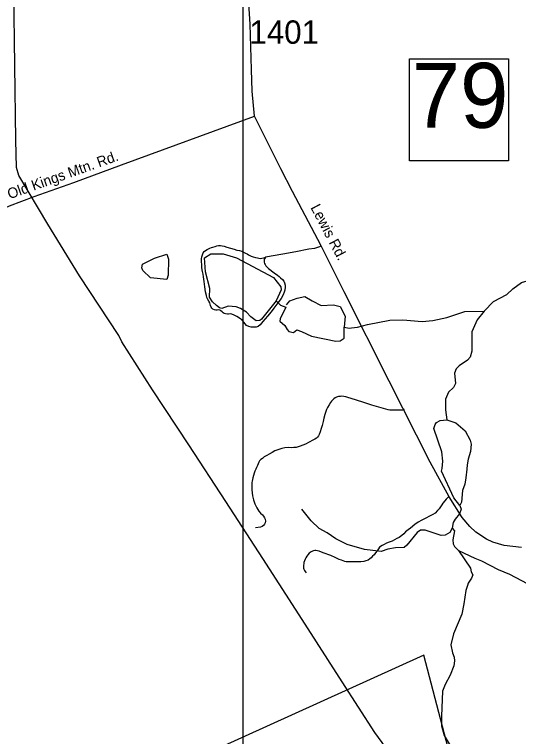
# Model space of a CAD drawing. Extents: x 1268485 to 1426702, y 514839 to 616766.
# Drawn here: x 1304075 to 1307259, y 562100 to 566662 of the extents above; entities that cross this region are included whole.
import ezdxf

# ---------------------------------------------------------------- set-up
doc = ezdxf.new("R2010")
doc.units = 0
for name, color, linetype in [('Old_Level_11', 7, 'Continuous'), ('Old_Level_31', 7, 'Continuous'), ('Old_Level_32', 7, 'Continuous'), ('Old_Level_35', 7, 'Continuous'), ('Old_Level_48', 7, 'Continuous'), ('Old_Level_49', 7, 'Continuous'), ('Old_Level_56', 7, 'Continuous'), ('Old_Level_62', 7, 'Continuous'), ('Old_Level_63', 7, 'Continuous'), ('Old_Level_8', 7, 'Continuous')]:
    doc.layers.add(name, color=color, linetype=linetype)

msp = doc.modelspace()

# ---------------------------------------------------------------- linework, layer by layer
at = {"layer": 'Old_Level_31'}
msp.add_lwpolyline([(1306570.849, 566380.654), (1307196.235, 566380.654), (1307196.235, 565737.293), (1306570.849, 565737.293), (1306570.849, 566380.654)], dxfattribs=at)
at = {"layer": 'Old_Level_32'}
for points in [[(1305591.322, 566019.251), (1305577.188, 566176.602), (1305571.287, 566313.993), (1305563.912, 566599.508), (1305515.236, 567353.727), (1305479.828, 567992.735)], [(1303419.122, 564374.772), (1303482.89, 564733.671), (1303501.693, 564848.126), (1303544.205, 565014.904), (1303586.717, 565122.002), (1303643.945, 565209.479), (1303708.531, 565274.473), (1303764.734, 565326.436), (1304044.087, 565452.697), (1304199.872, 565511.15), (1304449.221, 565599.444), (1304750.075, 565711.447), (1305591.322, 566019.251)], [(1307277.883, 563294.963), (1307167.257, 563306.412), (1307096.455, 563327.881), (1307056.629, 563347.917), (1306988.778, 563392.283), (1306950.428, 563428.061), (1306903.519, 563483.826), (1306820.493, 563613.76), (1306701.481, 563834.662), (1306441.225, 564344.948), (1306158.258, 564909.917), (1306013.013, 565199.381), (1305831.679, 565543.851), (1305758.073, 565685.548), (1305618.431, 565965.094), (1305591.322, 566019.251)]]:
    msp.add_lwpolyline(points, dxfattribs=at)
at = {"layer": 'Old_Level_35'}
for points in [[(1305659.709, 565127.746), (1305654.582, 565118.262), (1305652.737, 565111.291), (1305652.122, 565103.704), (1305652.737, 565097.295), (1305654.582, 565089.145), (1305657.863, 565081.506), (1305663.502, 565073.254), (1305680.009, 565056.132), (1305714.253, 565030.141), (1305735.27, 565014.301), (1305746.036, 565006.047), (1305754.238, 564998.46), (1305767.464, 564987.695), (1305775.768, 564977.494), (1305781.51, 564965.499), (1305783.97, 564952.17), (1305784.585, 564938.227), (1305782.74, 564920.438), (1305778.844, 564906.495), (1305771.975, 564890.04), (1305758.646, 564867.176), (1305738.961, 564839.955), (1305713.637, 564806.378), (1305696.516, 564782.233), (1305673.14, 564755.013), (1305643.92, 564721.435), (1305626.798, 564700.52), (1305613.469, 564690.37), (1305600.756, 564687.191), (1305583.019, 564687.191), (1305570.409, 564687.191), (1305555.747, 564690.37), (1305539.856, 564697.957), (1305532.371, 564707.441), (1305523.452, 564718.872), (1305513.302, 564730.919), (1305502.536, 564739.172), (1305480.391, 564753.116), (1305458.758, 564765.111), (1305442.251, 564770.237), (1305427.795, 564769.571), (1305419.49, 564769.571), (1305408.725, 564770.237), (1305400.523, 564772.75), (1305392.833, 564777.824), (1305385.862, 564783.566), (1305378.89, 564789.256), (1305372.636, 564793.665), (1305364.331, 564794.946), (1305356.129, 564793.05), (1305347.209, 564793.665), (1305338.392, 564794.946), (1305328.857, 564799.355), (1305322.501, 564805.763), (1305317.989, 564813.298), (1305313.581, 564824.115), (1305309.172, 564839.289), (1305302.918, 564850.772), (1305293.383, 564865.331), (1305290.102, 564874.199), (1305287.027, 564886.246), (1305281.9, 564909.058), (1305277.492, 564940.738), (1305272.98, 564974.982), (1305269.29, 565004.151), (1305266.111, 565021.888), (1305262.215, 565039.01), (1305258.524, 565060.54), (1305258.524, 565078.943), (1305257.294, 565102.422), (1305257.294, 565118.878), (1305258.524, 565131.539), (1305261.6, 565144.252), (1305266.726, 565155.684), (1305272.98, 565165.168), (1305281.285, 565171.524), (1305291.333, 565177.266), (1305300.252, 565181.674), (1305309.172, 565185.417), (1305318.605, 565189.261), (1305328.857, 565191.825), (1305342.083, 565196.9), (1305352.233, 565199.463), (1305364.331, 565201.309), (1305375.712, 565202.539), (1305386.477, 565200.078), (1305398.575, 565197.515), (1305415.594, 565192.44), (1305439.79, 565184.802), (1305462.039, 565178.496), (1305480.391, 565173.421), (1305495.462, 565170.243), (1305510.123, 565166.45), (1305520.888, 565160.759), (1305533.602, 565153.736), (1305544.367, 565148.713), (1305553.902, 565143.637), (1305571.024, 565135.384), (1305583.019, 565131.539)], [(1306009.835, 565197.31), (1306001.018, 565192.901), (1305970.363, 565184.187), (1305933.863, 565178.291), (1305851.637, 565163.169), (1305769.719, 565148.508), (1305659.709, 565127.746)], [(1305583.019, 565131.539), (1305597.578, 565127.131), (1305608.958, 565123.337), (1305617.878, 565121.441), (1305628.028, 565120.826), (1305638.281, 565122.671), (1305649.046, 565124.619), (1305659.709, 565127.746)], [(1306535.589, 564166.103), (1306526.771, 564162.31), (1306495.911, 564161.182), (1306462.283, 564161.695), (1306446.801, 564162.822), (1306434.293, 564164.616), (1306391.745, 564175.996), (1306333.1, 564193.683), (1306274.968, 564212.445), (1306201.149, 564235.616), (1306180.541, 564242.485), (1306168.033, 564246.227), (1306154.91, 564248.739), (1306143.016, 564250.02), (1306133.584, 564249.354), (1306121.794, 564248.124), (1306109.901, 564244.997), (1306101.083, 564240.64), (1306092.369, 564234.385), (1306084.884, 564227.516), (1306077.4, 564219.314), (1306071.146, 564210.548), (1306062.328, 564196.194), (1306052.383, 564178.047), (1306045.514, 564166.206), (1306034.236, 564134.32), (1306028.597, 564111.764), (1306024.906, 564089.875), (1306018.652, 564065.525), (1306012.911, 564047.378), (1306006.042, 564024.873), (1305999.788, 564008.571), (1305994.764, 563999.806), (1305987.895, 563992.321), (1305981.64, 563986.067), (1305972.208, 563979.813), (1305960.418, 563972.329), (1305936.632, 563960.436), (1305912.846, 563947.928), (1305897.262, 563940.443), (1305880.345, 563934.189), (1305867.837, 563930.447), (1305854.098, 563927.32), (1305840.36, 563925.423), (1305821.597, 563924.808), (1305804.783, 563925.423), (1305782.74, 563923.577), (1305763.978, 563919.836), (1305738.346, 563912.3), (1305720.302, 563904.815), (1305702.155, 563895.383), (1305683.392, 563884.772), (1305668.423, 563876.62), (1305652.737, 563866.625), (1305640.844, 563857.858), (1305630.899, 563850.374), (1305622.799, 563841.608), (1305619.006, 563834.124), (1305613.982, 563824.127), (1305609.676, 563813.516), (1305604.037, 563799.111), (1305599.628, 563789.063), (1305593.99, 563776.555), (1305589.581, 563764.714), (1305584.66, 563749.693), (1305580.251, 563734.058), (1305577.585, 563724.062), (1305575.74, 563714.066), (1305573.894, 563705.299), (1305573.279, 563695.304), (1305573.279, 563687.204), (1305573.279, 563673.978), (1305573.894, 563659.624), (1305575.74, 563640.862), (1305579.021, 563621.485), (1305585.275, 563596.519), (1305593.99, 563570.17), (1305605.883, 563545.821), (1305617.776, 563525.213), (1305629.669, 563512.038), (1305641.459, 563500.812), (1305647.713, 563492.712), (1305654.582, 563482.049), (1305658.376, 563472.668), (1305660.221, 563460.775), (1305657.761, 563451.394), (1305653.352, 563442.013), (1305647.713, 563433.862), (1305638.998, 563426.993), (1305628.951, 563423.865), (1305597.168, 563419.509)], [(1306820.919, 563618.357), (1306811.486, 563610.258), (1306802.156, 563600.262), (1306792.724, 563588.984), (1306781.549, 563575.246), (1306773.347, 563563.916), (1306765.862, 563552.075), (1306756.532, 563538.336), (1306747.1, 563527.673), (1306732.746, 563512.038), (1306717.777, 563503.323), (1306696.452, 563492.045), (1306673.384, 563480.204), (1306648.265, 563467.081), (1306625.709, 563453.855), (1306604.486, 563440.116), (1306576.394, 563417.611), (1306562.04, 563406.385), (1306545.739, 563392.647), (1306533.231, 563380.754), (1306521.953, 563369.476), (1306504.523, 563358.198), (1306490.785, 563351.329), (1306475.713, 563343.793), (1306459.514, 563335.693), (1306441.265, 563327.543), (1306424.963, 563321.289), (1306409.379, 563314.419), (1306396.871, 563306.935), (1306381.287, 563296.323), (1306373.7, 563286.942), (1306364.985, 563274.434), (1306355.04, 563260.081), (1306346.223, 563248.751), (1306336.893, 563239.37), (1306327.461, 563229.989), (1306319.976, 563222.504), (1306308.801, 563215.635), (1306294.96, 563209.996), (1306282.452, 563206.869), (1306262.459, 563205.024), (1306233.752, 563203.127), (1306202.379, 563203.127), (1306181.771, 563203.742), (1306169.878, 563204.357), (1306161.164, 563206.869), (1306150.501, 563210.611), (1306139.838, 563214.354), (1306126.715, 563219.378), (1306101.083, 563231.271), (1306072.376, 563243.112), (1306024.906, 563261.926), (1305998.455, 563271.307), (1305989.125, 563273.819), (1305979.077, 563275.049), (1305972.208, 563275.049), (1305964.109, 563273.819), (1305956.624, 563271.307), (1305949.755, 563268.18), (1305942.27, 563263.822), (1305936.016, 563258.183), (1305928.532, 563248.751), (1305922.278, 563239.37), (1305916.024, 563229.374), (1305911, 563219.993), (1305905.976, 563209.996), (1305903.516, 563200), (1305901.67, 563191.234), (1305900.337, 563182.519), (1305900.337, 563173.138), (1305900.953, 563164.987), (1305902.9, 563158.118), (1305905.976, 563150.018), (1305910.385, 563142.431), (1305917.869, 563134.332)]]:
    msp.add_lwpolyline(points, dxfattribs=at)
at = {"layer": 'Old_Level_48'}
msp.add_lwpolyline([(1304164.393, 559797.953), (1305460.522, 558819.823), (1305959.209, 559435.149), (1306974.022, 560740.361), (1306625.917, 561859.524), (1306838.32, 561939.668), (1306661.318, 562615.173), (1305351.502, 562019.813)], dxfattribs=at)
at = {"layer": 'Old_Level_49'}
msp.add_lwpolyline([(1304164.393, 559797.953), (1305460.522, 558819.823), (1305959.209, 559435.149), (1306974.022, 560740.361), (1306625.917, 561859.524), (1306838.32, 561939.668), (1306661.318, 562615.173), (1305351.502, 562019.813)], dxfattribs=at)
at = {"layer": 'Old_Level_56'}
msp.add_lwpolyline([(1307705.96, 560565.448), (1307445.359, 560631.519), (1307308.278, 560670.695), (1307222.694, 560782.871), (1307091.8, 561000.01), (1306860.366, 561371.647), (1306641.521, 561682.801), (1306398.047, 562062.685), (1306351.495, 562125.851), (1306144.853, 562446.765), (1305891.819, 562838.847), (1305642.666, 563224.848), (1305408.99, 563584.525), (1305175.314, 563944.201), (1304947.157, 564289.759), (1304754.193, 564594.391), (1304734.997, 564634.796), (1304485.642, 565010.796), (1304285.121, 565337.59), (1304102.203, 565644.221), (1304087.409, 565694.543), (1304083.273, 565866.712), (1304059.311, 567756.332)], dxfattribs=at)
at = {"layer": 'Old_Level_62'}
for points in [[(1307042.067, 564787.359), (1307101.532, 564848.004), (1307184.579, 564892.09), (1307223.436, 564929.204), (1307276.442, 564968.01), (1307393.322, 565001.28), (1307545.675, 565015.787), (1307635.591, 565007.637), (1307687.674, 565010.456), (1307736.476, 565045.366), (1307771.54, 565088.53), (1307836.644, 565137.076), (1307875.399, 565170.243), (1307908.412, 565209.459), (1307933.326, 565246.933)], [(1305037.376, 565148.148), (1305048.654, 565115.853), (1305046.295, 565015.89), (1305037.683, 564988.054), (1304933.927, 564998.512), (1304884.919, 565043.624), (1304879.28, 565061.719), (1304883.792, 565083.66), (1304958.738, 565121.953), (1305037.376, 565148.148)], [(1305726.966, 564851.951), (1305636.128, 564735.994), (1305623.927, 564728.253), (1305601.884, 564726.818), (1305568.461, 564751.578), (1305541.189, 564780.182), (1305503.664, 564805.148), (1305475.88, 564815.759), (1305423.899, 564818.989), (1305385.554, 564803.866), (1305369.663, 564808.172), (1305350.08, 564822.68), (1305326.499, 564847.234), (1305307.122, 564875.686), (1305308.455, 564929.665), (1305280.875, 565036.447), (1305274.609, 565124.048), (1305316.16, 565150.032), (1305394.069, 565150.032), (1305477.171, 565124.048), (1305710.895, 564999.324), (1305756.903, 564941.353), (1305758.544, 564921.258), (1305726.966, 564851.951)], [(1305793.997, 564827.828), (1305814.772, 564853.813), (1305861.518, 564869.403), (1305908.262, 564879.797), (1305955.008, 564853.813), (1306012.14, 564822.632), (1306090.048, 564827.828), (1306131.599, 564817.435), (1306162.762, 564755.073), (1306157.268, 564685.858)], [(1305726.966, 564851.951), (1305756.288, 564825.243), (1305788.071, 564812.53)], [(1305788.071, 564812.53), (1305752.29, 564739.326), (1305751.88, 564725.331), (1305783.253, 564696.573), (1305796.786, 564672.274), (1305808.371, 564659.971), (1305838.309, 564653.255), (1305858.712, 564668.788), (1305888.547, 564660.074), (1305951.805, 564630.597), (1306105.184, 564599.019), (1306131.329, 564600.403), (1306157.678, 564617.833), (1306157.268, 564685.858)], [(1306157.268, 564685.858), (1306189.153, 564681.091), (1306203.199, 564682.783), (1306241.339, 564685.91), (1306303.675, 564702.468), (1306446.391, 564731.175), (1306528.514, 564733.226), (1306650.315, 564722.409), (1306716.547, 564728.869), (1306805.027, 564746.811), (1306920.061, 564786.181), (1307042.067, 564787.359)], [(1307042.067, 564787.359), (1306996.853, 564732.354), (1306963.02, 564657.1), (1306964.148, 564535.043), (1306953.28, 564497.262), (1306936.773, 564477.628), (1306883.972, 564442.821), (1306865.518, 564423.238), (1306854.855, 564395.505), (1306859.468, 564331.273), (1306846.858, 564305.589), (1306816.1, 564276.369), (1306796.928, 564230.745), (1306797.44, 564164.668), (1306805.95, 564100.486)], [(1306887.458, 563560.225), (1306850.549, 563609.182), (1306772.424, 563777.017), (1306776.832, 563792.959), (1306779.908, 563840.891), (1306773.347, 563899.074), (1306724.647, 564046.301), (1306731.311, 564072.138), (1306739.513, 564083.98), (1306763.914, 564097.411), (1306805.95, 564100.486)], [(1306805.95, 564100.486), (1306863.57, 564083.108), (1306922.419, 564031.742), (1306953.075, 563972.995), (1306958.406, 563946.851), (1306955.433, 563900.868), (1306940.362, 563853.142), (1306933.39, 563817.31), (1306932.775, 563789.371), (1306925.598, 563735.494), (1306918.523, 563695.611), (1306905.708, 563653.934), (1306897.916, 563582.012), (1306887.458, 563560.225)], [(1306887.458, 563560.225), (1306896.89, 563536.029), (1306886.228, 563506.296), (1306857.418, 563472.925), (1306844.91, 563453.137), (1306840.091, 563417.304)], [(1306840.091, 563417.304), (1306825.43, 563389.571), (1306795.082, 563372.347), (1306770.988, 563370.859), (1306669.693, 563403.207), (1306639.653, 563403.975), (1306619.352, 563388.391), (1306553.428, 563309.908), (1306537.024, 563294.273), (1306481.045, 563293.555), (1306432.858, 563284.687), (1306390.412, 563269.718), (1306286.655, 563282.072), (1306175.312, 563312.676), (1306171.314, 563314.778), (1306104.159, 563350.354), (1306050.948, 563387.623), (1305999.583, 563414.792), (1305948.627, 563462.057), (1305890.392, 563537.413)], [(1306840.091, 563417.304), (1306853.727, 563398.952), (1306844.295, 563343.177), (1306845.73, 563317.085), (1306853.419, 563300.886), (1306878.846, 563276.28)], [(1306878.846, 563276.28), (1306954.305, 563164.475), (1306959.739, 563140.33), (1306969.274, 563122.08), (1306960.867, 563100.345), (1306940.054, 563068.767), (1306935.645, 563054.823), (1306924.983, 563023.091), (1306913.09, 562939.327), (1306899.454, 562873.66), (1306848.601, 562748.681), (1306830.966, 562679.065), (1306841.731, 562628.776), (1306853.112, 562602.529), (1306854.547, 562578.436), (1306849.831, 562546.55), (1306826.455, 562489.085), (1306795.082, 562429.825), (1306778.063, 562388.147), (1306772.321, 562228.207), (1306772.936, 562168.126), (1306789.546, 562107.739), (1306851.164, 562002.239)], [(1306878.846, 563276.28), (1306981.68, 563227.836), (1307025.458, 563210.868), (1307130.24, 563156.427), (1307201.598, 563126.745), (1307353.747, 563045.186), (1307482.212, 562976.083), (1307527.426, 562945.069), (1307605.345, 562849.156), (1307671.68, 562777.593), (1307784.663, 562646.872), (1307821.88, 562611.962)]]:
    msp.add_lwpolyline(points, dxfattribs=at)
at = {"layer": 'Old_Level_63'}
msp.add_lwpolyline([(1305516.95, 558564.883), (1305516.95, 529802.059), (1368033.021, 529802.059), (1368033.021, 573241.255), (1305516.95, 573241.255), (1305516.95, 558564.883)], dxfattribs=at)

# ---------------------------------------------------------------- texts
at = {"layer": 'Old_Level_11'}
for s, height, rotation, p in [('Old Kings Mtn. Rd.', 65.61666, 19.615311, (1304044.185, 565493.929)), ('Lewis Rd.', 65.6167, 297.671928, (1305943.15, 565442.377))]:
    msp.add_text(s, height=height, rotation=rotation, dxfattribs=at).set_placement(p)
at = {"layer": 'Old_Level_31'}
msp.add_text('79', height=410.1042, dxfattribs=at).set_placement((1306584.32, 565945.71))
at = {"layer": 'Old_Level_8'}
msp.add_text('1401', height=147.6375, dxfattribs=at).set_placement((1305559.063, 566476.62))

doc.saveas('drawing.dxf')
